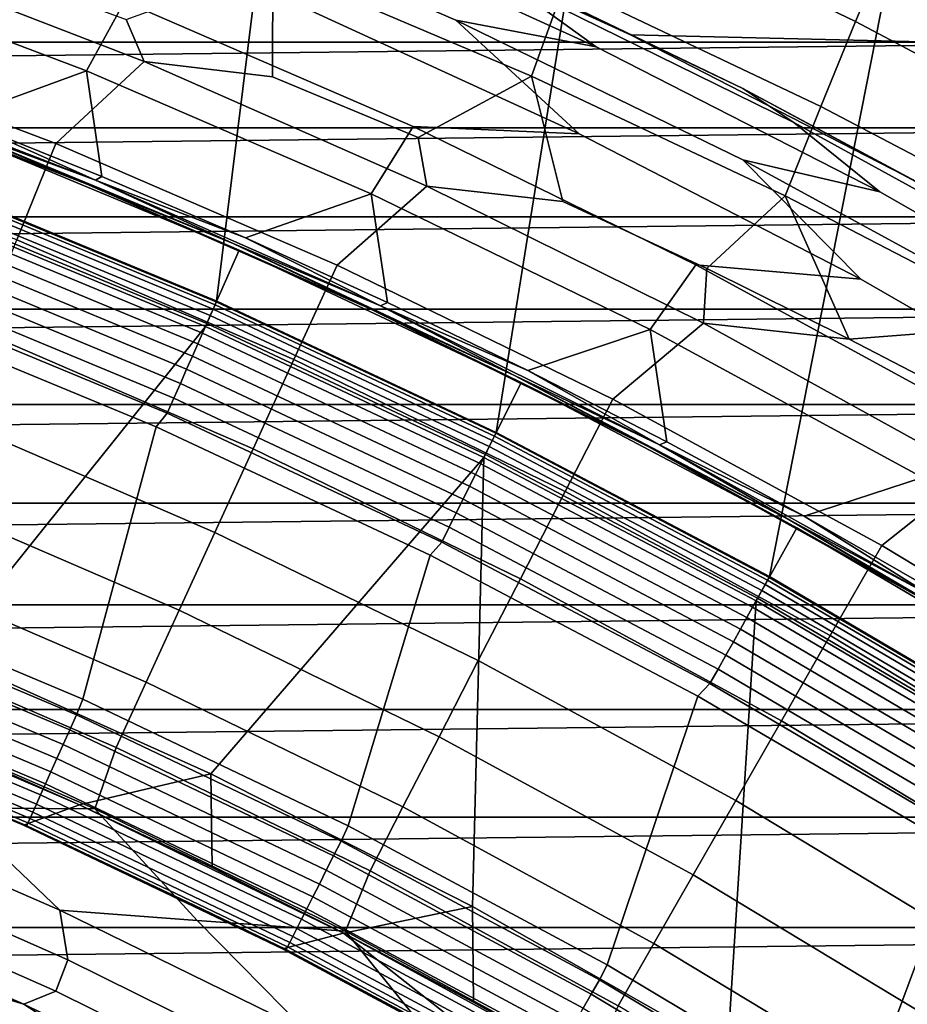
# Model space of a CAD drawing. Header units: metres. Extents: x -109 to 109, y -342 to 66.
# Tile 419 of 512: x 8.99 to 12.17, y 19.43 to 22.96. Entities that reach past the tile are written whole.
import ezdxf

# ---------------------------------------------------------------- set-up
doc = ezdxf.new("R2010")
doc.units = ezdxf.units.M
doc.layers.add('solid_K_24_62_16_000B91', color=7, linetype='CONTINUOUS')

msp = doc.modelspace()

# ---------------------------------------------------------------- linework, layer by layer
at = {"layer": 'solid_K_24_62_16_000B91'}
for points in [[(8.669803, 22.379332, 31), (9.694056, 21.95507, 31), (10.088389, 25.137688, 31), (8.949909, 25.565174, 31)], [(9.694056, 21.95507, 31), (10.697732, 21.48391, 31), (11.206534, 24.659533, 31), (10.088389, 25.137688, 31)], [(10.697732, 21.48391, 31), (11.678498, 20.966942, 31), (12.302065, 24.131683, 31), (11.206534, 24.659533, 31)], [(11.678498, 20.966942, 31), (12.6344, 20.40519, 31), (13.372758, 23.55522, 31), (12.302065, 24.131683, 31)], [(11.172346, 23.70269, -21.269491), (12.108916, 23.247494, -21.27799), (11.987029, 22.957985, -21.593792), (11.058773, 23.404928, -21.593098)], [(9.653506, 23.576031, 44.4907), (10.720986, 23.110168, 44.4907), (11.055974, 22.867197, 43.340183), (10.015289, 23.341749, 43.340183)], [(10.005516, 23.49449, -21.905834), (10.942451, 23.090906, -21.899828), (10.823674, 22.761324, -22.188702), (9.896036, 23.156416, -22.201532)], [(12.227484, 23.520487, -20.946541), (13.152081, 23.022335, -20.963455), (13.025982, 22.757618, -21.286425), (12.108916, 23.247494, -21.27799)], [(14.725998, 23.461349, 46.349281), (15.729713, 22.800573, 46.202793), (11.17944, 22.910191, 46.227093), (10.130357, 23.38991, 46.333443)], [(9.363182, 23.030052, 39.925716), (9.227205, 22.780979, 38.807678), (8.186677, 23.175261, 38.807678), (8.307634, 23.431511, 39.925716)], [(9.500358, 23.41782, 42.19429), (10.552025, 22.963142, 42.19429), (10.994465, 22.554777, 41.055355), (9.960509, 23.030077, 41.055355)], [(11.055974, 22.867197, 43.340183), (10.552025, 22.963142, 42.19429), (9.500358, 23.41782, 42.19429), (10.015289, 23.341749, 43.340183)], [(10.130357, 23.38991, 46.333443), (11.17944, 22.910191, 46.227093), (10.551489, 23.214525, 45.643486)], [(11.058773, 23.404928, -21.593098), (11.987029, 22.957985, -21.593792), (11.862133, 22.652643, -21.892988), (10.942451, 23.090906, -21.899828)], [(12.108916, 23.247494, -21.27799), (13.025982, 22.757618, -21.286425), (12.896291, 22.476864, -21.594007), (11.987029, 22.957985, -21.593792)], [(8.089108, 22.90917, -22.877867), (8.399768, 23.214182, -22.569874), (9.433364, 22.813723, -22.569874), (9.117262, 22.519753, -22.877867)], [(9.433364, 22.813723, -22.569874), (8.399768, 23.214182, -22.569874), (8.840508, 23.159487, -22.495499), (9.368938, 22.965401, -22.485851)], [(10.551489, 23.214525, 45.643486), (11.582973, 22.717457, 45.643486), (11.766058, 22.596003, 44.4907), (10.720986, 23.110168, 44.4907)], [(11.17944, 22.910191, 46.227093), (11.582973, 22.717457, 45.643486), (10.551489, 23.214525, 45.643486)], [(12.725247, 23.17981, 84.926178), (-12.725256, 23.179804, 84.926178), (-13.25114, 22.884083, 84.926178)], [(13.251131, 22.884089, 84.926178), (12.725247, 23.17981, 84.926178), (-13.25114, 22.884083, 84.926178)], [(8.76197, 22.61072, 37.711193), (8.237233, 22.807121, 37.711193), (8.186677, 23.175261, 38.807678), (9.227205, 22.780979, 38.807678)], [(9.896036, 23.156416, -22.201532), (9.894604, 22.759531, -22.475643), (9.433364, 22.813723, -22.569874), (9.368938, 22.965401, -22.485851)], [(9.896036, 23.156416, -22.201532), (10.823674, 22.761324, -22.188702), (10.417223, 22.541916, -22.464853), (9.894604, 22.759531, -22.475643)], [(10.720986, 23.110168, 44.4907), (11.766058, 22.596003, 44.4907), (12.07424, 22.346273, 43.340183), (11.055974, 22.867197, 43.340183)], [(10.942451, 23.090906, -21.899828), (11.862133, 22.652643, -21.892988), (11.734541, 22.332159, -22.174612), (10.823674, 22.761324, -22.188702)], [(10.399408, 22.581072, 39.925716), (10.248822, 22.34001, 38.807678), (9.227205, 22.780979, 38.807678), (9.363182, 23.030052, 39.925716)], [(10.994465, 22.554777, 41.055355), (10.399408, 22.581072, 39.925716), (9.363182, 23.030052, 39.925716), (9.960509, 23.030077, 41.055355)], [(10.552025, 22.963142, 42.19429), (11.582003, 22.461264, 42.19429), (12.005807, 22.033085, 41.055355), (10.994465, 22.554777, 41.055355)], [(12.07424, 22.346273, 43.340183), (11.582003, 22.461264, 42.19429), (10.552025, 22.963142, 42.19429), (11.055974, 22.867197, 43.340183)], [(11.987029, 22.957985, -21.593792), (12.896291, 22.476864, -21.594007), (12.763338, 22.180738, -21.885265), (11.862133, 22.652643, -21.892988)], [(8.977443, 22.174387, -23.208817), (7.965057, 22.557833, -23.208817), (8.089108, 22.90917, -22.877867), (9.117262, 22.519753, -22.877867)], [(11.17944, 22.910191, 46.227093), (12.204753, 22.383778, 46.11039), (11.582973, 22.717457, 45.643486)], [(15.729713, 22.800573, 46.202793), (12.204753, 22.383778, 46.11039), (11.17944, 22.910191, 46.227093)], [(13.251131, 22.884089, 84.926178), (-13.25114, 22.884083, 84.926178), (-13.770153, 22.576464, 84.926178)], [(13.770144, 22.576469, 84.926178), (13.251131, 22.884089, 84.926178), (-13.770153, 22.576464, 84.926178)], [(9.259756, 22.388388, 37.635696), (8.217315, 22.791636, 37.635696), (8.76197, 22.61072, 37.711193)], [(8.722395, 22.586674, 37.558521), (8.217315, 22.791636, 37.635696), (9.259756, 22.388388, 37.635696)], [(9.282028, 22.402248, 37.711193), (8.76197, 22.61072, 37.711193), (9.227205, 22.780979, 38.807678)], [(9.117262, 22.519753, -22.877867), (9.433364, 22.813723, -22.569874), (10.447943, 22.367271, -22.569874), (10.126745, 22.084219, -22.877867)], [(9.797131, 22.181816, 37.711193), (9.282028, 22.402248, 37.711193), (9.227205, 22.780979, 38.807678), (10.248822, 22.34001, 38.807678)], [(10.447943, 22.367271, -22.569874), (9.433364, 22.813723, -22.569874), (9.894604, 22.759531, -22.475643), (10.417223, 22.541916, -22.464853)], [(9.226056, 22.375645, 37.480381), (8.742043, 22.56583, 37.401829), (8.187148, 22.776308, 37.480381)], [(9.226056, 22.375645, 37.480381), (8.187148, 22.776308, 37.480381), (8.722395, 22.586674, 37.558521)], [(10.823674, 22.761324, -22.188702), (10.936889, 22.312443, -22.453461), (10.447943, 22.367271, -22.569874), (10.417223, 22.541916, -22.464853)], [(10.823674, 22.761324, -22.188702), (11.734541, 22.332159, -22.174612), (11.452821, 22.071362, -22.441465), (10.936889, 22.312443, -22.453461)], [(11.582973, 22.717457, 45.643486), (12.591105, 22.174585, 45.643486), (12.786536, 22.034607, 44.4907), (11.766058, 22.596003, 44.4907)], [(12.204753, 22.383778, 46.11039), (12.591105, 22.174585, 45.643486), (11.582973, 22.717457, 45.643486)], [(11.862133, 22.652643, -21.892988), (12.763338, 22.180738, -21.885265), (12.627459, 21.869905, -22.159256), (11.734541, 22.332159, -22.174612)], [(9.259756, 22.388388, 37.635696), (8.76197, 22.61072, 37.711193), (9.282028, 22.402248, 37.711193)], [(13.770144, 22.576469, 84.926178), (-13.770153, 22.576464, 84.926178), (-14.282001, 22.25713, 84.926178)], [(14.281992, 22.257135, 84.926178), (13.770144, 22.576469, 84.926178), (-14.282001, 22.25713, 84.926178)], [(9.753261, 22.161045, 37.558521), (8.722395, 22.586674, 37.558521), (9.259756, 22.388388, 37.635696)], [(9.226056, 22.375645, 37.480381), (8.722395, 22.586674, 37.558521), (9.753261, 22.161045, 37.558521)], [(11.414176, 22.085495, 39.925716), (11.249434, 21.853252, 38.807678), (10.248822, 22.34001, 38.807678), (10.399408, 22.581072, 39.925716)], [(12.005807, 22.033085, 41.055355), (11.414176, 22.085495, 39.925716), (10.399408, 22.581072, 39.925716), (10.994465, 22.554777, 41.055355)], [(11.766058, 22.596003, 44.4907), (12.786536, 22.034607, 44.4907), (13.068021, 21.780039, 43.340183), (12.07424, 22.346273, 43.340183)], [(8.742092, 22.565811, 34.900002), (9.774647, 22.138119, 34.900002), (9.653476, 21.863674, 34.599998), (8.633717, 22.286076, 34.599998)], [(8.742043, 22.56583, 37.401829), (9.774881, 22.138014, 37.401829), (9.774647, 22.138119, 34.900002), (8.742092, 22.565811, 34.900002)], [(9.226056, 22.375645, 37.480381), (9.774881, 22.138014, 37.401829), (8.742043, 22.56583, 37.401829)], [(9.971445, 21.745533, -23.208817), (8.977443, 22.174387, -23.208817), (9.117262, 22.519753, -22.877867), (10.126745, 22.084219, -22.877867)], [(11.582003, 22.461264, 42.19429), (12.588174, 21.913216, 42.19429), (12.992455, 21.466074, 41.055355), (12.005807, 22.033085, 41.055355)], [(13.068021, 21.780039, 43.340183), (12.588174, 21.913216, 42.19429), (11.582003, 22.461264, 42.19429), (12.07424, 22.346273, 43.340183)], [(9.259756, 22.388388, 37.635696), (9.282028, 22.402248, 37.711193), (9.797131, 22.181816, 37.711193)], [(9.688293, 21.941895, 33.619072), (8.664603, 22.365919, 33.619072), (8.658133, 22.349215, 33.676792), (9.681058, 21.925505, 33.676792)], [(9.692664, 21.95179, 33.559608), (8.668511, 22.376009, 33.559608), (8.664603, 22.365919, 33.619072), (9.688293, 21.941895, 33.619072)], [(8.668511, 22.376009, 33.559608), (9.692664, 21.95179, 33.559608), (9.694103, 21.955053, 33.5), (8.669799, 22.379333, 33.5)], [(8.669799, 22.379333, 33.5), (9.694103, 21.955053, 33.5), (9.694056, 21.95507, 31), (8.669803, 22.379332, 31)], [(10.245438, 21.927622, 37.480381), (9.774881, 22.138014, 37.401829), (9.226056, 22.375645, 37.480381)], [(10.245438, 21.927622, 37.480381), (9.226056, 22.375645, 37.480381), (9.753261, 22.161045, 37.558521)], [(10.282489, 21.937489, 37.635696), (9.259756, 22.388388, 37.635696), (9.797131, 22.181816, 37.711193)], [(9.753261, 22.161045, 37.558521), (9.259756, 22.388388, 37.635696), (10.282489, 21.937489, 37.635696)], [(10.126745, 22.084219, -22.877867), (10.447943, 22.367271, -22.569874), (11.441457, 21.875725, -22.569874), (11.115492, 21.603462, -22.877867)], [(11.441457, 21.875725, -22.569874), (10.447943, 22.367271, -22.569874), (10.936889, 22.312443, -22.453461), (11.452821, 22.071362, -22.441465)], [(9.671062, 21.902866, 33.731934), (8.649192, 22.326138, 33.731934), (8.637914, 22.297026, 33.783684), (9.658451, 21.874306, 33.783684)], [(9.681058, 21.925505, 33.676792), (8.658133, 22.349215, 33.676792), (8.649192, 22.326138, 33.731934), (9.671062, 21.902866, 33.731934)], [(10.307004, 21.949543, 37.711193), (9.797131, 22.181816, 37.711193), (10.248822, 22.34001, 38.807678)], [(10.811374, 21.705551, 37.711193), (10.307004, 21.949543, 37.711193), (10.248822, 22.34001, 38.807678), (11.249434, 21.853252, 38.807678)], [(11.734541, 22.332159, -22.174612), (11.964412, 21.818918, -22.428864), (11.452821, 22.071362, -22.441465)], [(11.734541, 22.332159, -22.174612), (12.627459, 21.869905, -22.159256), (11.964412, 21.818918, -22.428864)], [(7.733439, 21.07597, 34.599998), (8.633717, 22.286076, 34.599998), (9.653476, 21.863674, 34.599998), (8.712482, 20.69046, 34.599998)], [(9.658451, 21.874306, 33.783684), (8.637914, 22.297026, 33.783684), (8.624462, 22.262304, 33.831291), (9.643411, 21.840242, 33.831291)], [(14.281992, 22.257135, 84.926178), (-14.282001, 22.25713, 84.926178), (-14.786502, 21.926186, 84.926178)], [(14.786493, 21.926191, 84.926178), (14.281992, 22.257135, 84.926178), (-14.786502, 21.926186, 84.926178)], [(9.643411, 21.840242, 33.831291), (8.624462, 22.262304, 33.831291), (8.609035, 22.222481, 33.874054), (9.62616, 21.801172, 33.874054)], [(9.62616, 21.801172, 33.874054), (8.609035, 22.222481, 33.874054), (8.591855, 22.178135, 33.911354), (9.606951, 21.757669, 33.911354)], [(10.282489, 21.937489, 37.635696), (9.797131, 22.181816, 37.711193), (10.307004, 21.949543, 37.711193)], [(9.606951, 21.757669, 33.911354), (8.591855, 22.178135, 33.911354), (8.573175, 22.129917, 33.942642), (9.586064, 21.710365, 33.942642)], [(9.824702, 21.425512, -23.561533), (8.845328, 21.848057, -23.561533), (8.977443, 22.174387, -23.208817), (9.971445, 21.745533, -23.208817)], [(10.763433, 21.688396, 37.558521), (9.753261, 22.161045, 37.558521), (10.282489, 21.937489, 37.635696)], [(10.245438, 21.927622, 37.480381), (9.753261, 22.161045, 37.558521), (10.763433, 21.688396, 37.558521)], [(9.586064, 21.710365, 33.942642), (8.573175, 22.129917, 33.942642), (8.553269, 22.078533, 33.967464), (9.563806, 21.659954, 33.967464)], [(9.774647, 22.138119, 34.900002), (10.787004, 21.662884, 34.900002), (10.653291, 21.394323, 34.599998), (9.653476, 21.863674, 34.599998)], [(9.774881, 22.138014, 37.401829), (10.786859, 21.662956, 37.401829), (10.787004, 21.662884, 34.900002), (9.774647, 22.138119, 34.900002)], [(10.245438, 21.927622, 37.480381), (10.786859, 21.662956, 37.401829), (9.774881, 22.138014, 37.401829)], [(9.563806, 21.659954, 33.967464), (8.553269, 22.078533, 33.967464), (8.532426, 22.024729, 33.985455), (9.5405, 21.607172, 33.985455)], [(10.945028, 21.272148, -23.208817), (9.971445, 21.745533, -23.208817), (10.126745, 22.084219, -22.877867), (11.115492, 21.603462, -22.877867)], [(12.40539, 21.544346, 39.925716), (12.226989, 21.321705, 38.807678), (11.249434, 21.853252, 38.807678), (11.414176, 22.085495, 39.925716)], [(12.992455, 21.466074, 41.055355), (12.40539, 21.544346, 39.925716), (11.414176, 22.085495, 39.925716), (12.005807, 22.033085, 41.055355)], [(11.441457, 21.875725, -22.569874), (11.452821, 22.071362, -22.441465), (11.964412, 21.818918, -22.428864)], [(9.5405, 21.607172, 33.985455), (8.532426, 22.024729, 33.985455), (8.510951, 21.969296, 33.996353), (9.516487, 21.55279, 33.996353)], [(9.516487, 21.55279, 33.996353), (8.510951, 21.969296, 33.996353), (8.473124, 21.919312, 34), (9.476871, 21.504393, 34)], [(10.691309, 21.471043, 33.619072), (9.688293, 21.941895, 33.619072), (9.681058, 21.925505, 33.676792), (10.683324, 21.455006, 33.676792)], [(10.696131, 21.480726, 33.559608), (9.692664, 21.95179, 33.559608), (9.688293, 21.941895, 33.619072), (10.691309, 21.471043, 33.619072)], [(9.692664, 21.95179, 33.559608), (10.696131, 21.480726, 33.559608), (10.69772, 21.483919, 33.5), (9.694103, 21.955053, 33.5)], [(9.694103, 21.955053, 33.5), (10.69772, 21.483919, 33.5), (10.697732, 21.48391, 31), (9.694056, 21.95507, 31)], [(10.282489, 21.937489, 37.635696), (10.307004, 21.949543, 37.711193), (10.811374, 21.705551, 37.711193)], [(11.283337, 21.439899, 37.635696), (10.282489, 21.937489, 37.635696), (10.811374, 21.705551, 37.711193)], [(10.763433, 21.688396, 37.558521), (10.282489, 21.937489, 37.635696), (11.283337, 21.439899, 37.635696)], [(14.786493, 21.926191, 84.926178), (-14.786502, 21.926186, 84.926178), (-15.283264, 21.583897, 84.926178)], [(15.283257, 21.583902, 84.926178), (14.786493, 21.926191, 84.926178), (-15.283264, 21.583897, 84.926178)], [(8.241186, 20.936398, 34), (9.213615, 20.527037, 34), (9.476871, 21.504393, 34), (8.473124, 21.919312, 34)], [(10.672293, 21.432852, 33.731934), (9.671062, 21.902866, 33.731934), (9.658451, 21.874306, 33.783684), (10.658376, 21.404905, 33.783684)], [(10.683324, 21.455006, 33.676792), (9.681058, 21.925505, 33.676792), (9.671062, 21.902866, 33.731934), (10.672293, 21.432852, 33.731934)], [(11.243134, 21.433187, 37.480381), (10.786859, 21.662956, 37.401829), (10.245438, 21.927622, 37.480381)], [(11.243134, 21.433187, 37.480381), (10.245438, 21.927622, 37.480381), (10.763433, 21.688396, 37.558521)], [(8.712482, 20.69046, 34.599998), (9.653476, 21.863674, 34.599998), (10.653291, 21.394323, 34.599998), (9.672872, 20.259264, 34.599998)], [(10.658376, 21.404905, 33.783684), (9.658451, 21.874306, 33.783684), (9.643411, 21.840242, 33.831291), (10.641778, 21.371572, 33.831291)], [(11.115492, 21.603462, -22.877867), (11.441457, 21.875725, -22.569874), (12.411905, 21.340078, -22.569874), (12.081475, 21.078465, -22.877867)], [(12.411905, 21.340078, -22.569874), (11.441457, 21.875725, -22.569874), (11.964412, 21.818918, -22.428864), (12.471322, 21.555231, -22.415657)], [(12.627459, 21.869905, -22.159256), (12.471322, 21.555231, -22.415657), (11.964412, 21.818918, -22.428864)], [(9.687044, 21.125313, -23.93474), (8.721393, 21.541935, -23.93474), (8.845328, 21.848057, -23.561533), (9.824702, 21.425512, -23.561533)], [(10.641778, 21.371572, 33.831291), (9.643411, 21.840242, 33.831291), (9.62616, 21.801172, 33.874054), (10.622742, 21.333342, 33.874054)], [(11.309973, 21.44997, 37.711193), (10.811374, 21.705551, 37.711193), (11.249434, 21.853252, 38.807678)], [(11.802533, 21.18294, 37.711193), (11.309973, 21.44997, 37.711193), (11.249434, 21.853252, 38.807678), (12.226989, 21.321705, 38.807678)], [(10.622742, 21.333342, 33.874054), (9.62616, 21.801172, 33.874054), (9.606951, 21.757669, 33.911354), (10.601544, 21.290771, 33.911354)], [(10.601544, 21.290771, 33.911354), (9.606951, 21.757669, 33.911354), (9.586064, 21.710365, 33.942642), (10.578495, 21.244482, 33.942642)], [(10.783957, 20.959095, -23.561533), (9.824702, 21.425512, -23.561533), (9.971445, 21.745533, -23.208817), (10.945028, 21.272148, -23.208817)], [(10.578495, 21.244482, 33.942642), (9.586064, 21.710365, 33.942642), (9.563806, 21.659954, 33.967464), (10.553932, 21.195152, 33.967464)], [(11.750767, 21.169731, 37.558521), (10.763433, 21.688396, 37.558521), (11.283337, 21.439899, 37.635696)], [(11.243134, 21.433187, 37.480381), (10.763433, 21.688396, 37.558521), (11.750767, 21.169731, 37.558521)], [(11.283337, 21.439899, 37.635696), (10.811374, 21.705551, 37.711193), (11.309973, 21.44997, 37.711193)], [(10.553932, 21.195152, 33.967464), (9.563806, 21.659954, 33.967464), (9.5405, 21.607172, 33.985455), (10.528214, 21.143503, 33.985455)], [(10.787004, 21.662884, 34.900002), (11.775943, 21.141598, 34.900002), (11.62998, 20.879501, 34.599998), (10.653291, 21.394323, 34.599998)], [(10.786859, 21.662956, 37.401829), (11.775815, 21.141668, 37.401829), (11.775943, 21.141598, 34.900002), (10.787004, 21.662884, 34.900002)], [(11.243134, 21.433187, 37.480381), (11.775815, 21.141668, 37.401829), (10.786859, 21.662956, 37.401829)], [(15.283257, 21.583902, 84.926178), (-15.283264, 21.583897, 84.926178), (-15.772194, 21.230322, 84.926178)], [(15.772186, 21.230328, 84.926178), (15.283257, 21.583902, 84.926178), (-15.772194, 21.230322, 84.926178)], [(10.528214, 21.143503, 33.985455), (9.5405, 21.607172, 33.985455), (9.516487, 21.55279, 33.996353), (10.501716, 21.090288, 33.996353)], [(11.896197, 20.755203, -23.208817), (10.945028, 21.272148, -23.208817), (11.115492, 21.603462, -22.877867), (12.081475, 21.078465, -22.877867)], [(10.501716, 21.090288, 33.996353), (9.516487, 21.55279, 33.996353), (9.476871, 21.504393, 34), (10.460007, 21.043722, 34)], [(9.558968, 20.846014, -24.327097), (8.606083, 21.257128, -24.327097), (8.721393, 21.541935, -23.93474), (9.687044, 21.125313, -23.93474)], [(9.213615, 20.527037, 34), (10.165698, 20.07258, 34), (10.460007, 21.043722, 34), (9.476871, 21.504393, 34)], [(11.676772, 20.963821, 33.559608), (10.696131, 21.480726, 33.559608), (10.691309, 21.471043, 33.619072), (11.671508, 20.95437, 33.619072)], [(10.696131, 21.480726, 33.559608), (11.676772, 20.963821, 33.559608), (11.678507, 20.966938, 33.5), (10.69772, 21.483919, 33.5)], [(10.69772, 21.483919, 33.5), (11.678507, 20.966938, 33.5), (11.678498, 20.966942, 31), (10.697732, 21.48391, 31)], [(11.66279, 20.938721, 33.676792), (10.683324, 21.455006, 33.676792), (10.672293, 21.432852, 33.731934), (11.650748, 20.917099, 33.731934)], [(11.671508, 20.95437, 33.619072), (10.691309, 21.471043, 33.619072), (10.683324, 21.455006, 33.676792), (11.66279, 20.938721, 33.676792)], [(11.283337, 21.439899, 37.635696), (11.309973, 21.44997, 37.711193), (11.802533, 21.18294, 37.711193)], [(12.260171, 20.896679, 37.635696), (11.283337, 21.439899, 37.635696), (11.802533, 21.18294, 37.711193)], [(11.750767, 21.169731, 37.558521), (11.283337, 21.439899, 37.635696), (12.260171, 20.896679, 37.635696)], [(10.632858, 20.66543, -23.93474), (9.687044, 21.125313, -23.93474), (9.824702, 21.425512, -23.561533), (10.783957, 20.959095, -23.561533)], [(11.635556, 20.889824, 33.783684), (10.658376, 21.404905, 33.783684), (10.641778, 21.371572, 33.831291), (11.617436, 20.857294, 33.831291)], [(11.650748, 20.917099, 33.731934), (10.672293, 21.432852, 33.731934), (10.658376, 21.404905, 33.783684), (11.635556, 20.889824, 33.783684)], [(12.217032, 20.893389, 37.480381), (11.775815, 21.141668, 37.401829), (11.243134, 21.433187, 37.480381)], [(12.217032, 20.893389, 37.480381), (11.243134, 21.433187, 37.480381), (11.750767, 21.169731, 37.558521)], [(10.6121, 19.78347, 34.599998), (9.672872, 20.259264, 34.599998), (10.653291, 21.394323, 34.599998)], [(10.6121, 19.78347, 34.599998), (10.653291, 21.394323, 34.599998), (11.62998, 20.879501, 34.599998), (11.527369, 19.264538, 34.599998)], [(11.617436, 20.857294, 33.831291), (10.641778, 21.371572, 33.831291), (10.622742, 21.333342, 33.874054), (11.596655, 20.819983, 33.874054)], [(11.596655, 20.819983, 33.874054), (10.622742, 21.333342, 33.874054), (10.601544, 21.290771, 33.911354), (11.573513, 20.778437, 33.911354)], [(12.081475, 21.078465, -22.877867), (12.411905, 21.340078, -22.569874), (13.35733, 20.761408, -22.569874), (13.022719, 20.510303, -22.877867)], [(12.288793, 20.9046, 37.711193), (11.802533, 21.18294, 37.711193), (12.226989, 21.321705, 38.807678)], [(11.573513, 20.778437, 33.911354), (10.601544, 21.290771, 33.911354), (10.578495, 21.244482, 33.942642), (11.548351, 20.733263, 33.942642)], [(11.721128, 20.449757, -23.561533), (10.783957, 20.959095, -23.561533), (10.945028, 21.272148, -23.208817), (11.896197, 20.755203, -23.208817)], [(15.772186, 21.230328, 84.926178), (-15.772194, 21.230322, 84.926178), (-16.252853, 20.86578, 84.926178)], [(16.252846, 20.865786, 84.926178), (15.772186, 21.230328, 84.926178), (-16.252853, 20.86578, 84.926178)], [(9.440934, 20.588625, -24.737186), (8.499816, 20.994661, -24.737186), (8.606083, 21.257128, -24.327097), (9.558968, 20.846014, -24.327097)], [(11.548351, 20.733263, 33.942642), (10.578495, 21.244482, 33.942642), (10.553932, 21.195152, 33.967464), (11.521537, 20.68512, 33.967464)], [(11.521537, 20.68512, 33.967464), (10.553932, 21.195152, 33.967464), (10.528214, 21.143503, 33.985455), (11.49346, 20.634714, 33.985455)], [(12.713169, 20.606148, 37.558521), (11.750767, 21.169731, 37.558521), (12.260171, 20.896679, 37.635696)], [(12.217032, 20.893389, 37.480381), (11.750767, 21.169731, 37.558521), (12.713169, 20.606148, 37.558521)], [(12.260171, 20.896679, 37.635696), (11.802533, 21.18294, 37.711193), (12.288793, 20.9046, 37.711193)], [(10.492276, 20.392212, -24.327097), (9.558968, 20.846014, -24.327097), (9.687044, 21.125313, -23.93474), (10.632858, 20.66543, -23.93474)], [(11.49346, 20.634714, 33.985455), (10.528214, 21.143503, 33.985455), (10.501716, 21.090288, 33.996353), (11.464532, 20.582777, 33.996353)], [(11.775943, 21.141598, 34.900002), (12.739439, 20.57539, 34.900002), (12.581537, 20.320311, 34.599998), (11.62998, 20.879501, 34.599998)], [(11.775815, 21.141668, 37.401829), (12.739644, 20.575264, 37.401829), (12.739439, 20.57539, 34.900002), (11.775943, 21.141598, 34.900002)], [(12.217032, 20.893389, 37.480381), (12.739644, 20.575264, 37.401829), (11.775815, 21.141668, 37.401829)], [(11.464532, 20.582777, 33.996353), (10.501716, 21.090288, 33.996353), (10.460007, 21.043722, 34), (11.420794, 20.538145, 34)], [(12.823006, 20.195753, -23.208817), (11.896197, 20.755203, -23.208817), (12.081475, 21.078465, -22.877867), (13.022719, 20.510303, -22.877867)], [(10.165698, 20.07258, 34), (11.095422, 19.574001, 34), (11.420794, 20.538145, 34), (10.460007, 21.043722, 34)], [(8.499816, 20.994661, -24.737186), (9.440934, 20.588625, -24.737186), (9.33337, 20.354073, -25.16353), (8.402974, 20.755484, -25.16353)], [(11.556898, 20.163227, -23.93474), (10.632858, 20.66543, -23.93474), (10.783957, 20.959095, -23.561533), (11.721128, 20.449757, -23.561533)], [(12.6268, 20.392981, 33.619072), (11.671508, 20.95437, 33.619072), (11.66279, 20.938721, 33.676792), (12.617369, 20.37775, 33.676792)], [(12.632495, 20.40218, 33.559608), (11.676772, 20.963821, 33.559608), (11.671508, 20.95437, 33.619072), (12.6268, 20.392981, 33.619072)], [(11.676772, 20.963821, 33.559608), (12.632495, 20.40218, 33.559608), (12.634372, 20.405212, 33.5), (11.678507, 20.966938, 33.5)], [(11.678507, 20.966938, 33.5), (12.634372, 20.405212, 33.5), (12.6344, 20.40519, 31), (11.678498, 20.966942, 31)], [(9.191098, 20.471085, 34.003647), (9.213615, 20.527037, 34), (8.241186, 20.936398, 34), (8.22147, 20.879391, 34.003647)], [(12.604341, 20.356709, 33.731934), (11.650748, 20.917099, 33.731934), (11.635556, 20.889824, 33.783684), (12.587905, 20.330164, 33.783684)], [(12.617369, 20.37775, 33.676792), (11.66279, 20.938721, 33.676792), (11.650748, 20.917099, 33.731934), (12.604341, 20.356709, 33.731934)], [(9.191098, 20.471085, 34.003647), (8.22147, 20.879391, 34.003647), (8.199689, 20.824078, 34.014545), (9.166748, 20.416851, 34.014545)], [(11.527369, 19.264538, 34.599998), (11.62998, 20.879501, 34.599998), (12.581537, 20.320311, 34.599998), (12.41773, 18.703005, 34.599998)], [(12.587905, 20.330164, 33.783684), (11.635556, 20.889824, 33.783684), (11.617436, 20.857294, 33.831291), (12.568302, 20.298506, 33.831291)], [(16.252846, 20.865786, 84.926178), (-16.252853, 20.86578, 84.926178), (-16.725183, 20.490314, 84.926178)], [(16.725176, 20.490322, 84.926178), (16.252846, 20.865786, 84.926178), (-16.725183, 20.490314, 84.926178)], [(10.36272, 20.140425, -24.737186), (9.440934, 20.588625, -24.737186), (9.558968, 20.846014, -24.327097), (10.492276, 20.392212, -24.327097)], [(12.568302, 20.298506, 33.831291), (11.617436, 20.857294, 33.831291), (11.596655, 20.819983, 33.874054), (12.545819, 20.262194, 33.874054)], [(9.166748, 20.416851, 34.014545), (8.199689, 20.824078, 34.014545), (8.17855, 20.77039, 34.032536), (9.143115, 20.364214, 34.032536)], [(12.545819, 20.262194, 33.874054), (11.596655, 20.819983, 33.874054), (11.573513, 20.778437, 33.911354), (12.520784, 20.221762, 33.911354)], [(9.143115, 20.364214, 34.032536), (8.17855, 20.77039, 34.032536), (8.15836, 20.719116, 34.057358), (9.120544, 20.313942, 34.057358)], [(12.520784, 20.221762, 33.911354), (11.573513, 20.778437, 33.911354), (11.548351, 20.733263, 33.942642), (12.493563, 20.177797, 33.942642)], [(8.402974, 20.755484, -25.16353), (9.33337, 20.354073, -25.16353), (9.256485, 20.1341, -25.604593), (8.33713, 20.531847, -25.604593)], [(12.493563, 20.177797, 33.942642), (11.548351, 20.733263, 33.942642), (11.521537, 20.68512, 33.967464), (12.464553, 20.130945, 33.967464)], [(12.634296, 19.89854, -23.561533), (11.721128, 20.449757, -23.561533), (11.896197, 20.755203, -23.208817), (12.823006, 20.195753, -23.208817)], [(9.120544, 20.313942, 34.057358), (8.15836, 20.719116, 34.057358), (8.139414, 20.671001, 34.088646), (9.099364, 20.266769, 34.088646)], [(9.099364, 20.266769, 34.088646), (8.139414, 20.671001, 34.088646), (8.12199, 20.626753, 34.125946), (9.079886, 20.223385, 34.125946)], [(9.201278, 20.148424, 34.900002), (8.719078, 20.361732, 34.900002), (8.712482, 20.69046, 34.599998), (9.672872, 20.259264, 34.599998)], [(11.404099, 19.89665, -24.327097), (10.492276, 20.392212, -24.327097), (10.632858, 20.66543, -23.93474), (11.556898, 20.163227, -23.93474)], [(12.464553, 20.130945, 33.967464), (11.521537, 20.68512, 33.967464), (11.49346, 20.634714, 33.985455), (12.434178, 20.081888, 33.985455)], [(9.079886, 20.223385, 34.125946), (8.12199, 20.626753, 34.125946), (8.106343, 20.587013, 34.168709), (9.062393, 20.184423, 34.168709)], [(12.434178, 20.081888, 33.985455), (11.49346, 20.634714, 33.985455), (11.464532, 20.582777, 33.996353), (12.402883, 20.031343, 33.996353)], [(9.201481, 20.148331, 37.599998), (9.000603, 20.074591, 37.75), (8.050945, 20.473942, 37.75), (8.23228, 20.563368, 37.599998)], [(9.062393, 20.184423, 34.168709), (8.106343, 20.587013, 34.168709), (8.0927, 20.552366, 34.216316), (9.047142, 20.150454, 34.216316)], [(9.201481, 20.148331, 37.599998), (8.23228, 20.563368, 37.599998), (8.719078, 20.361732, 34.900002), (9.201278, 20.148424, 34.900002)], [(9.440934, 20.588625, -24.737186), (10.36272, 20.140425, -24.737186), (10.244655, 19.91098, -25.16353), (9.33337, 20.354073, -25.16353)], [(12.402883, 20.031343, 33.996353), (11.464532, 20.582777, 33.996353), (11.420794, 20.538145, 34), (12.357464, 19.988571, 34)], [(9.034354, 20.121973, 34.268066), (8.081262, 20.523317, 34.268066), (8.072195, 20.50029, 34.323208), (9.024218, 20.099396, 34.323208)], [(9.047142, 20.150454, 34.216316), (8.0927, 20.552366, 34.216316), (8.081262, 20.523317, 34.268066), (9.034354, 20.121973, 34.268066)], [(8.33713, 20.531847, -25.604593), (9.256485, 20.1341, -25.604593), (8.745972, 20.13764, -26.058783)], [(10.140522, 20.017776, 34.003647), (10.165698, 20.07258, 34), (9.213615, 20.527037, 34), (9.191098, 20.471085, 34.003647)], [(11.095422, 19.574001, 34), (12.000772, 19.032377, 34), (12.357464, 19.988571, 34), (11.420794, 20.538145, 34)], [(16.725176, 20.490322, 84.926178), (-16.725183, 20.490314, 84.926178), (-17.188755, 20.104267, 84.926178)], [(17.188747, 20.104275, 84.926178), (16.725176, 20.490322, 84.926178), (-17.188755, 20.104267, 84.926178)], [(9.01688, 20.083054, 34.380928), (8.065631, 20.483622, 34.380928), (8.061667, 20.473555, 34.440392), (9.012448, 20.073183, 34.440392)], [(9.024218, 20.099396, 34.323208), (8.072195, 20.50029, 34.323208), (8.065631, 20.483622, 34.380928), (9.01688, 20.083054, 34.380928)], [(8.660306, 20.223726, 34.5), (8.176575, 20.424093, 34.5), (8.050945, 20.473942, 37.75), (9.000603, 20.074591, 37.75)], [(9.012448, 20.073183, 34.440392), (8.061667, 20.473555, 34.440392), (8.660306, 20.223726, 34.5)], [(10.140522, 20.017776, 34.003647), (9.191098, 20.471085, 34.003647), (9.166748, 20.416851, 34.014545), (10.113657, 19.964745, 34.014545)], [(12.457272, 19.619736, -23.93474), (11.556898, 20.163227, -23.93474), (11.721128, 20.449757, -23.561533), (12.634296, 19.89854, -23.561533)], [(10.113657, 19.964745, 34.014545), (9.166748, 20.416851, 34.014545), (9.143115, 20.364214, 34.032536), (10.087583, 19.913273, 34.032536)], [(11.263284, 19.650984, -24.737186), (10.36272, 20.140425, -24.737186), (10.492276, 20.392212, -24.327097), (11.404099, 19.89665, -24.327097)], [(10.087583, 19.913273, 34.032536), (9.143115, 20.364214, 34.032536), (9.120544, 20.313942, 34.057358), (10.06268, 19.864115, 34.057358)], [(9.33337, 20.354073, -25.16353), (10.244655, 19.91098, -25.16353), (10.156926, 19.695211, -25.604593), (9.256485, 20.1341, -25.604593)], [(10.06268, 19.864115, 34.057358), (9.120544, 20.313942, 34.057358), (9.099364, 20.266769, 34.088646), (10.039313, 19.817986, 34.088646)], [(10.039313, 19.817986, 34.088646), (9.099364, 20.266769, 34.088646), (9.079886, 20.223385, 34.125946), (10.017822, 19.775562, 34.125946)], [(9.201278, 20.148424, 34.900002), (9.672872, 20.259264, 34.599998), (9.678343, 19.923658, 34.900002)], [(10.14993, 19.687595, 34.900002), (9.678343, 19.923658, 34.900002), (9.672872, 20.259264, 34.599998), (10.6121, 19.78347, 34.599998)], [(9.012448, 20.073183, 34.440392), (8.660306, 20.223726, 34.5), (9.000603, 20.074591, 37.75), (9.139131, 20.011904, 34.5)], [(10.017822, 19.775562, 34.125946), (9.079886, 20.223385, 34.125946), (9.062393, 20.184423, 34.168709), (9.998523, 19.737465, 34.168709)], [(9.998523, 19.737465, 34.168709), (9.062393, 20.184423, 34.168709), (9.047142, 20.150454, 34.216316), (9.981695, 19.704247, 34.216316)], [(8.229831, 20.16247, -26.524464), (9.130891, 19.770741, -26.524464), (9.159925, 19.592724, -26.999956), (8.271532, 19.984013, -26.999956)], [(8.745972, 20.13764, -26.058783), (9.130891, 19.770741, -26.524464), (8.229831, 20.16247, -26.524464)], [(9.256485, 20.1341, -25.604593), (9.624537, 19.732836, -26.058783), (9.130891, 19.770741, -26.524464), (8.745972, 20.13764, -26.058783)], [(10.149668, 19.687731, 37.599998), (9.930522, 19.631218, 37.75), (9.000603, 20.074591, 37.75), (9.201481, 20.148331, 37.599998)], [(9.981695, 19.704247, 34.216316), (9.047142, 20.150454, 34.216316), (9.034354, 20.121973, 34.268066), (9.967587, 19.676395, 34.268066)], [(9.201481, 20.148331, 37.599998), (9.201278, 20.148424, 34.900002), (9.678343, 19.923658, 34.900002)], [(9.201481, 20.148331, 37.599998), (9.678343, 19.923658, 34.900002), (10.14993, 19.687595, 34.900002), (10.149668, 19.687731, 37.599998)], [(9.256485, 20.1341, -25.604593), (10.156926, 19.695211, -25.604593), (9.624537, 19.732836, -26.058783)], [(10.36272, 20.140425, -24.737186), (11.263284, 19.650984, -24.737186), (11.134959, 19.427113, -25.16353), (10.244655, 19.91098, -25.16353)], [(12.292569, 19.360344, -24.327097), (11.404099, 19.89665, -24.327097), (11.556898, 20.163227, -23.93474), (12.457272, 19.619736, -23.93474)], [(17.188747, 20.104275, 84.926178), (-17.188755, 20.104267, 84.926178), (-17.643496, 19.707703, 84.926178)], [(17.643488, 19.707708, 84.926178), (17.188747, 20.104275, 84.926178), (-17.643496, 19.707703, 84.926178)], [(9.956403, 19.65432, 34.323208), (9.024218, 20.099396, 34.323208), (9.01688, 20.083054, 34.380928), (9.948307, 19.638338, 34.380928)], [(9.967587, 19.676395, 34.268066), (9.034354, 20.121973, 34.268066), (9.024218, 20.099396, 34.323208), (9.956403, 19.65432, 34.323208)], [(9.61278, 19.788746, 34.5), (9.139131, 20.011904, 34.5), (9.000603, 20.074591, 37.75), (9.930522, 19.631218, 37.75)], [(9.948307, 19.638338, 34.380928), (9.01688, 20.083054, 34.380928), (9.012448, 20.073183, 34.440392), (9.943419, 19.628687, 34.440392)], [(9.012448, 20.073183, 34.440392), (9.139131, 20.011904, 34.5), (9.61278, 19.788746, 34.5)], [(9.943419, 19.628687, 34.440392), (9.012448, 20.073183, 34.440392), (9.61278, 19.788746, 34.5)], [(11.067655, 19.520466, 34.003647), (11.095422, 19.574001, 34), (10.165698, 20.07258, 34), (10.140522, 20.017776, 34.003647)], [(11.067655, 19.520466, 34.003647), (10.140522, 20.017776, 34.003647), (10.113657, 19.964745, 34.014545), (11.038334, 19.468752, 34.014545)], [(8.271532, 19.984013, -26.999956), (9.159925, 19.592724, -26.999956), (9.116414, 19.480158, -27.483545), (8.2335, 19.86945, -27.483545)], [(11.038334, 19.468752, 34.014545), (10.113657, 19.964745, 34.014545), (10.087583, 19.913273, 34.032536), (11.009876, 19.418558, 34.032536)], [(12.000772, 19.032377, 34), (12.879759, 18.448895, 34), (13.268041, 19.396107, 34), (12.357464, 19.988571, 34)], [(11.009876, 19.418558, 34.032536), (10.087583, 19.913273, 34.032536), (10.06268, 19.864115, 34.057358), (10.982697, 19.370621, 34.057358)], [(10.244655, 19.91098, -25.16353), (11.134959, 19.427113, -25.16353), (11.036613, 19.216078, -25.604593), (10.156926, 19.695211, -25.604593)], [(12.140783, 19.1213, -24.737186), (11.263284, 19.650984, -24.737186), (11.404099, 19.89665, -24.327097), (12.292569, 19.360344, -24.327097)], [(9.116414, 19.480158, -27.483545), (9.002236, 19.432766, -27.97349), (8.117709, 19.818563, -27.97349), (8.2335, 19.86945, -27.483545)], [(10.982697, 19.370621, 34.057358), (10.06268, 19.864115, 34.057358), (10.039313, 19.817986, 34.088646), (10.957192, 19.32564, 34.088646)], [(8.117709, 19.818563, -27.97349), (9.002236, 19.432766, -27.97349), (8.548249, 19.569511, -28.468019)], [(10.957192, 19.32564, 34.088646), (10.039313, 19.817986, 34.088646), (10.017822, 19.775562, 34.125946), (10.933737, 19.284269, 34.125946)], [(9.943419, 19.628687, 34.440392), (9.61278, 19.788746, 34.5), (9.930522, 19.631218, 37.75), (10.080984, 19.55438, 34.5)], [(10.14993, 19.687595, 34.900002), (10.6121, 19.78347, 34.599998), (10.615596, 19.440464, 34.900002)], [(11.074945, 19.182495, 34.900002), (10.615596, 19.440464, 34.900002), (10.6121, 19.78347, 34.599998), (11.527369, 19.264538, 34.599998)], [(9.130891, 19.770741, -26.524464), (10.013365, 19.338766, -26.524464), (10.029863, 19.161964, -26.999956), (9.159925, 19.592724, -26.999956)], [(9.624537, 19.732836, -26.058783), (10.013365, 19.338766, -26.524464), (9.130891, 19.770741, -26.524464)], [(10.933737, 19.284269, 34.125946), (10.017822, 19.775562, 34.125946), (9.998523, 19.737465, 34.168709), (10.912672, 19.247118, 34.168709)], [(17.643488, 19.707708, 84.926178), (-17.643496, 19.707703, 84.926178), (-18.089027, 19.30094, 84.926178)], [(18.08902, 19.300947, 84.926178), (17.643488, 19.707708, 84.926178), (-18.089027, 19.30094, 84.926178)], [(10.156926, 19.695211, -25.604593), (10.484419, 19.289726, -26.058783), (10.013365, 19.338766, -26.524464), (9.624537, 19.732836, -26.058783)], [(10.912672, 19.247118, 34.168709), (9.998523, 19.737465, 34.168709), (9.981695, 19.704247, 34.216316), (10.894307, 19.214725, 34.216316)], [(10.149668, 19.687731, 37.599998), (10.838666, 19.144798, 37.75), (9.930522, 19.631218, 37.75)], [(10.878908, 19.187567, 34.268066), (9.967587, 19.676395, 34.268066), (9.956403, 19.65432, 34.323208), (10.866702, 19.166039, 34.323208)], [(10.894307, 19.214725, 34.216316), (9.981695, 19.704247, 34.216316), (9.967587, 19.676395, 34.268066), (10.878908, 19.187567, 34.268066)], [(11.075074, 19.182421, 37.599998), (10.838666, 19.144798, 37.75), (10.149668, 19.687731, 37.599998)], [(11.075074, 19.182421, 37.599998), (10.149668, 19.687731, 37.599998), (10.615596, 19.440464, 34.900002), (11.074945, 19.182495, 34.900002)], [(10.149668, 19.687731, 37.599998), (10.14993, 19.687595, 34.900002), (10.615596, 19.440464, 34.900002)], [(10.156926, 19.695211, -25.604593), (11.036613, 19.216078, -25.604593), (10.484419, 19.289726, -26.058783)], [(10.857866, 19.150454, 34.380928), (9.948307, 19.638338, 34.380928), (9.943419, 19.628687, 34.440392), (10.85253, 19.141043, 34.440392)], [(10.866702, 19.166039, 34.323208), (9.956403, 19.65432, 34.323208), (9.948307, 19.638338, 34.380928), (10.857866, 19.150454, 34.380928)], [(11.263284, 19.650984, -24.737186), (12.140783, 19.1213, -24.737186), (12.002461, 18.903465, -25.16353), (11.134959, 19.427113, -25.16353)], [(10.543478, 19.308937, 34.5), (10.080984, 19.55438, 34.5), (9.930522, 19.631218, 37.75), (10.838666, 19.144798, 37.75)], [(9.943419, 19.628687, 34.440392), (10.080984, 19.55438, 34.5), (10.543478, 19.308937, 34.5)], [(10.85253, 19.141043, 34.440392), (9.943419, 19.628687, 34.440392), (10.543478, 19.308937, 34.5)], [(9.002236, 19.432766, -27.97349), (9.400051, 19.174915, -28.468019), (8.839233, 19.405212, -28.956398), (8.548249, 19.569511, -28.468019)], [(9.159925, 19.592724, -26.999956), (10.029863, 19.161964, -26.999956), (9.980979, 19.051657, -27.483545), (9.116414, 19.480158, -27.483545)], [(11.970459, 18.980244, 34.003647), (12.000772, 19.032377, 34), (11.095422, 19.574001, 34), (11.067655, 19.520466, 34.003647)], [(11.970459, 18.980244, 34.003647), (11.067655, 19.520466, 34.003647), (11.038334, 19.468752, 34.014545), (11.938746, 18.929962, 34.014545)], [(9.980979, 19.051657, -27.483545), (9.868486, 19.007515, -27.97349), (9.002236, 19.432766, -27.97349), (9.116414, 19.480158, -27.483545)], [(11.938746, 18.929962, 34.014545), (11.038334, 19.468752, 34.014545), (11.009876, 19.418558, 34.032536), (11.907967, 18.881157, 34.032536)], [(9.002236, 19.432766, -27.97349), (9.868486, 19.007515, -27.97349), (9.400051, 19.174915, -28.468019)]]:
    msp.add_3dface(points, dxfattribs=at)

doc.saveas('drawing.dxf')
